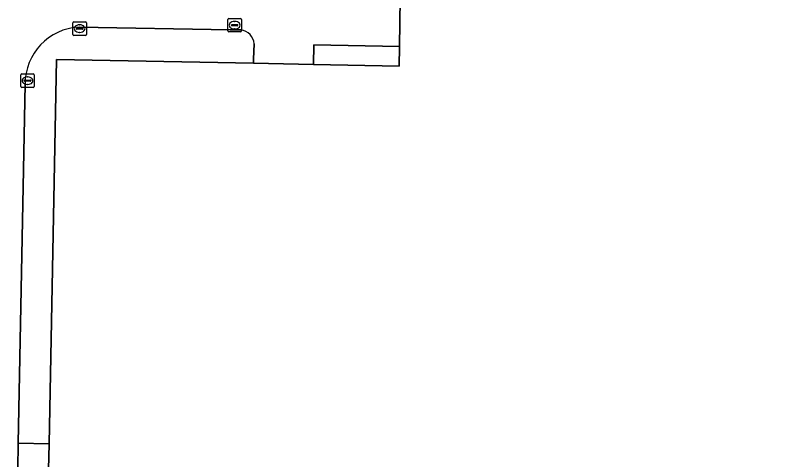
# Model space of a CAD drawing. Extents: x 161477 to 163040, y 383680 to 384871.
# Drawn here: x 162019.1 to 162076.9, y 384720.2 to 384753.1 of the extents above; entities that cross this region are included whole.
import ezdxf

# ---------------------------------------------------------------- set-up
doc = ezdxf.new("R2010")
doc.units = 0
for name, color, linetype in [('IMGEO_Kolk', 7, 'Continuous'), ('IMGEO_Pand', 7, 'Continuous'), ('IMGEO_Rijbaan_lokaal_open', 7, 'Continuous'), ('IMGEO_Voetpad_open', 7, 'Continuous')]:
    doc.layers.add(name, color=color, linetype=linetype)

msp = doc.modelspace()

# ---------------------------------------------------------------- linework, layer by layer
at = {"layer": 'IMGEO_Kolk'}
for p, q in [((162034.925, 384752.938), (162035.777, 384752.938)), ((162023.35, 384751.755), (162023.35, 384752.607)), ((162023.425, 384752.681), (162024.277, 384752.681)), ((162023.838, 384752.461), (162023.863, 384752.461)), ((162024.351, 384752.607), (162024.351, 384751.755)), ((162034.85, 384752.012), (162034.85, 384752.864)), ((162035.109, 384752.432), (162035.109, 384752.444)), ((162035.547, 384752.395), (162035.149, 384752.395)), ((162035.152, 384752.481), (162035.55, 384752.481)), ((162035.338, 384752.718), (162035.363, 384752.718)), ((162035.593, 384752.444), (162035.593, 384752.432)), ((162035.851, 384752.864), (162035.851, 384752.012)), ((162023.609, 384752.175), (162023.609, 384752.187)), ((162024.047, 384752.138), (162023.649, 384752.138)), ((162023.652, 384752.224), (162024.05, 384752.224)), ((162023.861, 384751.901), (162023.836, 384751.901)), ((162024.093, 384752.187), (162024.093, 384752.175)), ((162035.777, 384751.938), (162034.925, 384751.938)), ((162035.361, 384752.158), (162035.336, 384752.158)), ((162024.277, 384751.681), (162023.425, 384751.681)), ((162019.488, 384747.893), (162019.488, 384748.745)), ((162019.563, 384748.819), (162020.415, 384748.819)), ((162019.747, 384748.313), (162019.747, 384748.325)), ((162020.185, 384748.276), (162019.787, 384748.276)), ((162019.79, 384748.362), (162020.188, 384748.362)), ((162019.976, 384748.599), (162020.001, 384748.599)), ((162020.231, 384748.325), (162020.231, 384748.313)), ((162020.489, 384748.745), (162020.489, 384747.893)), ((162020.415, 384747.819), (162019.563, 384747.819)), ((162019.999, 384748.039), (162019.974, 384748.039))]:
    msp.add_line(p, q, dxfattribs=at)
for points in [[(162034.925, 384752.938), (162035.777, 384752.938)], [(162023.35, 384751.755), (162023.35, 384752.607)], [(162023.425, 384752.681), (162024.277, 384752.681)], [(162024.351, 384752.607), (162024.351, 384751.755)], [(162034.85, 384752.012), (162034.85, 384752.864)], [(162035.851, 384752.864), (162035.851, 384752.012)], [(162035.777, 384751.938), (162034.925, 384751.938)], [(162024.277, 384751.681), (162023.425, 384751.681)], [(162019.488, 384747.893), (162019.488, 384748.745)], [(162019.563, 384748.819), (162020.415, 384748.819)], [(162020.489, 384748.745), (162020.489, 384747.893)], [(162020.415, 384747.819), (162019.563, 384747.819)]]:
    msp.add_lwpolyline(points, dxfattribs=at)
for centre, radius, start, end in [((162034.927, 384752.862), 0.0765, 91.55205, 178.44795), ((162034.927, 384752.862), 0.0765, 91.55205, 178.44795), ((162035.775, 384752.862), 0.0765, 1.55205, 88.44795), ((162035.775, 384752.862), 0.0765, 1.55205, 88.44795), ((162023.427, 384752.605), 0.0765, 91.55205, 178.44795), ((162023.427, 384752.605), 0.0765, 91.55205, 178.44795), ((162024.275, 384752.605), 0.0765, 1.55205, 88.44795), ((162024.275, 384752.605), 0.0765, 1.55205, 88.44795), ((162035.149, 384752.441), 0.0403, 85.87752, 175.75265), ((162035.146, 384752.431), 0.0366, 178.93798, 274.71019), ((162035.55, 384752.438), 0.043, 264.86636, 352.45326), ((162035.554, 384752.443), 0.0386, 1.73085, 96.63898), ((162023.427, 384751.757), 0.0765, 181.55205, 268.44795), ((162023.427, 384751.757), 0.0765, 181.55205, 268.44795), ((162023.649, 384752.184), 0.0403, 85.87752, 175.75265), ((162023.646, 384752.174), 0.0366, 178.93798, 274.71019), ((162024.05, 384752.181), 0.043, 264.86636, 352.45326), ((162024.054, 384752.186), 0.0386, 1.73085, 96.63898), ((162024.275, 384751.757), 0.0765, 271.55205, 358.44795), ((162024.275, 384751.757), 0.0765, 271.55205, 358.44795), ((162034.927, 384752.014), 0.0765, 181.55205, 268.44795), ((162034.927, 384752.014), 0.0765, 181.55205, 268.44795), ((162035.775, 384752.014), 0.0765, 271.55205, 358.44795), ((162035.775, 384752.014), 0.0765, 271.55205, 358.44795), ((162019.565, 384748.743), 0.0765, 91.55205, 178.44795), ((162019.565, 384748.743), 0.0765, 91.55205, 178.44795), ((162019.787, 384748.322), 0.0403, 85.87752, 175.75265), ((162019.784, 384748.312), 0.0366, 178.93798, 274.71019), ((162020.188, 384748.319), 0.043, 264.86636, 352.45326), ((162020.192, 384748.324), 0.0386, 1.73085, 96.63898), ((162020.413, 384748.743), 0.0765, 1.55205, 88.44795), ((162020.413, 384748.743), 0.0765, 1.55205, 88.44795), ((162019.565, 384747.895), 0.0765, 181.55205, 268.44795), ((162019.565, 384747.895), 0.0765, 181.55205, 268.44795), ((162020.413, 384747.895), 0.0765, 271.55205, 358.44795), ((162020.413, 384747.895), 0.0765, 271.55205, 358.44795)]:
    msp.add_arc(centre, radius, start, end, dxfattribs=at)
for centre, major_axis, ratio, start_param, end_param in [((162023.837, 384752.181), (-0.387, 0.002), 0.722429, 4.712389, 7.853982), ((162023.862, 384752.181), (-0.39, 0.002), 0.717154, 1.570796, 4.712389), ((162035.337, 384752.438), (-0.387, 0.002), 0.722429, 4.712389, 7.853982), ((162035.362, 384752.438), (-0.39, 0.002), 0.717154, 1.570796, 4.712389), ((162019.975, 384748.319), (-0.387, 0.002), 0.722429, 4.712389, 7.853982), ((162020, 384748.319), (-0.39, 0.002), 0.717154, 1.570796, 4.712389)]:
    msp.add_ellipse(centre, major_axis=major_axis, ratio=ratio, start_param=start_param, end_param=end_param, dxfattribs=at)
at = {"layer": 'IMGEO_Pand'}
msp.add_lwpolyline([(162047.634, 384754.424), (162047.565, 384750.85), (162047.537, 384749.401), (162041.2, 384749.523), (162036.737, 384749.609), (162022.135, 384749.891), (162021.585, 384721.379), (162021.548, 384719.459), (162021.343, 384708.797), (162030.487, 384708.621), (162056.963, 384708.11), (162057.103, 384715.341), (162059.543, 384715.294), (162059.6, 384715.293), (162082.007, 384714.861)], dxfattribs=at)
at = {"layer": 'IMGEO_Rijbaan_lokaal_open'}
for points in [[(162036.795, 384751.045), (162036.748, 384749.906), (162036.737, 384749.609), (162041.2, 384749.523), (162041.223, 384750.974), (162047.565, 384750.85), (162047.634, 384754.424), (162041.562, 384754.5), (162042.125, 384782.306)], [(162023.814, 384752.291), (162035.019, 384752.094), (162035.82, 384752.086)], [(162019.103, 384709.871), (162019.272, 384719.498), (162019.307, 384721.419), (162019.81, 384748.054)]]:
    msp.add_lwpolyline(points, dxfattribs=at)
for centre, radius, start, end in [((162024.005, 384748.101), 4.195, 92.60293, 180.63608), ((162035.646, 384750.946), 1.153, 4.9282, 81.32163)]:
    msp.add_arc(centre, radius, start, end, dxfattribs=at)
at = {"layer": 'IMGEO_Voetpad_open'}
for points in [[(162035.82, 384752.086), (162035.019, 384752.094), (162023.814, 384752.291)], [(162022.135, 384749.891), (162036.737, 384749.609), (162036.748, 384749.906), (162036.795, 384751.045)], [(162019.81, 384748.054), (162019.307, 384721.419), (162021.585, 384721.379), (162022.135, 384749.891)]]:
    msp.add_lwpolyline(points, dxfattribs=at)
for points in [[(162047.565, 384750.85), (162041.223, 384750.974), (162041.2, 384749.523), (162047.537, 384749.401)], [(162021.585, 384721.379), (162019.307, 384721.419), (162019.272, 384719.498), (162021.548, 384719.459)]]:
    msp.add_lwpolyline(points, close=True, dxfattribs=at)
for centre, radius, start, end in [((162024.005, 384748.101), 4.195, 92.60293, 180.63608), ((162035.646, 384750.946), 1.153, 4.9282, 81.32163)]:
    msp.add_arc(centre, radius, start, end, dxfattribs=at)

doc.saveas('drawing.dxf')
